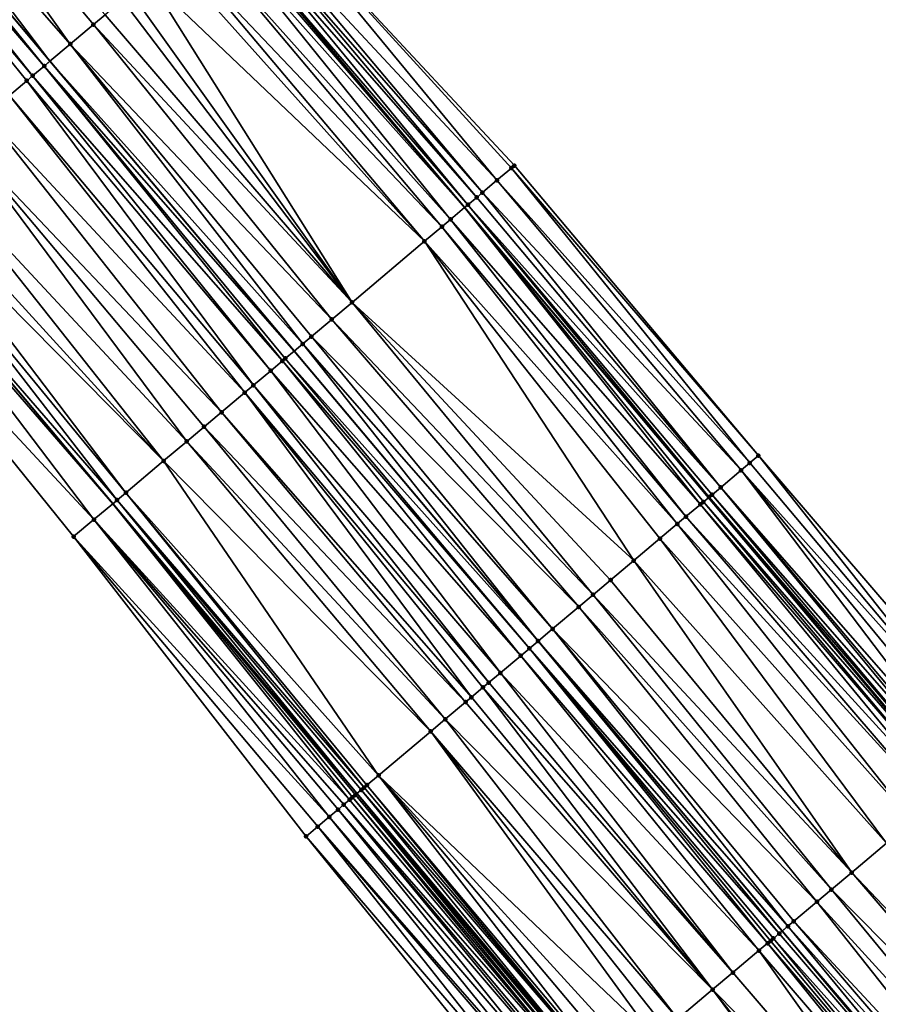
# Model space of a CAD drawing. Header units: feet. Extents: x 2004186 to 2014793, y 836912 to 864902.
# Tile 438 of 656: x 2008146 to 2008191, y 851056 to 851108. Entities that reach past the tile are written whole.
import ezdxf

# ---------------------------------------------------------------- set-up
doc = ezdxf.new("R2010")
doc.units = ezdxf.units.FT
doc.header["$LTSCALE"] = 100
doc.header["$MEASUREMENT"] = 0
for name, color, linetype, lineweight in [('EP_Travel Lane', 5, 'Continuous', 40), ('GPL_Skip Line', 2, 'Continuous', 40), ('Road Shots', 4, 'Continuous', 200), ('Road X-Section', 30, 'Continuous', 13)]:
    doc.layers.add(name, color=color, linetype=linetype, lineweight=lineweight)
doc.layers.add('I-77 SB_MM21-27-Surface-Border', color=7, linetype='Continuous')
doc.layers.add('I-77 SB_MM21-27-Surface-TIN', color=7, linetype='Continuous')

msp = doc.modelspace()

# ---------------------------------------------------------------- linework, layer by layer
at = {"layer": 'EP_Travel Lane'}
for points in [[(2008323.472519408, 850914.4898175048, 430.5854128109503), (2008310.598384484, 850929.7949696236, 430.6807183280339), (2008297.724210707, 850945.1001679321, 430.7617483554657), (2008284.850034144, 850960.4053695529, 430.8417702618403), (2008271.975816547, 850975.7106199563, 430.9067074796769), (2008259.098849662, 850991.0182724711, 431.0103039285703), (2008246.224206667, 851006.3230156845, 431.1044200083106), (2008233.349510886, 851021.6278216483, 431.1762554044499), (2008220.474785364, 851036.9326629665, 431.2355468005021), (2008207.600080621, 851052.2374795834, 431.3036043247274), (2008194.725365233, 851067.5423088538, 431.3671688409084), (2008181.850608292, 851082.8471875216, 431.4131938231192), (2008168.975943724, 851098.1519563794, 431.4982138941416), (2008156.096774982, 851113.4519299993, 431.5766778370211)], [(2008292.161601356, 850914.2869187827, 430.6268479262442), (2008279.284497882, 850929.5896444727, 430.7093854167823), (2008266.40731195, 850944.8924681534, 430.7616198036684), (2008253.53014894, 850960.1952645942, 430.8222839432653), (2008240.644264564, 850975.4849806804, 430.932558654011), (2008227.753702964, 850990.7763473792, 431.021995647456), (2008214.863085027, 851006.067780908, 431.0876824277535), (2008201.972478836, 851021.3592005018, 431.1583114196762), (2008189.081876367, 851036.6506156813, 431.2305141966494), (2008176.191295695, 851051.9420050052, 431.3119056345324), (2008163.300685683, 851067.2334291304, 431.3809291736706), (2008150.410106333, 851082.5248168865, 431.4628726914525), (2008137.537942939, 851097.8331091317, 431.5089048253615), (2008124.675411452, 851113.1481783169, 431.575924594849)]]:
    msp.add_polyline3d(points, dxfattribs=at)
at = {"layer": 'GPL_Skip Line'}
msp.add_polyline3d([(2008301.634466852, 850922.2540007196, 430.8343349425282), (2008288.760262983, 850937.5592348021, 430.9043157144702), (2008275.886114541, 850952.8644029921, 430.9946586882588), (2008263.011883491, 850968.1696693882, 431.0546537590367), (2008250.133467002, 850983.4711834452, 431.1583035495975), (2008237.254279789, 850998.7721472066, 431.2429606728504), (2008224.375028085, 851014.0731875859, 431.3004063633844), (2008211.495798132, 851029.3742021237, 431.3670298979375), (2008198.61661087, 851044.6751659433, 431.4516665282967), (2008185.737372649, 851059.9761903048, 431.5148009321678), (2008172.858154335, 851075.2771910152, 431.5863354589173), (2008159.978934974, 851090.5781929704, 431.6574278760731), (2008147.100408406, 851105.8798665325, 431.7113844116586), (2008134.222225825, 851121.1818336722, 431.7648427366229)], dxfattribs=at)
at = {"layer": 'I-77 SB_MM21-27-Surface-Border', "color": 3, "linetype": 'ByBlock', "lineweight": -2}
for points in [[(2008157.964156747, 851115.0242075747, 431.4439957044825), (2008171.606978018, 851100.3674021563, 431.3233325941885), (2008184.48621391, 851085.0663805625, 431.2592089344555), (2008197.518506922, 851069.8940971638, 431.2145581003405), (2008210.244780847, 851054.464224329, 431.1711233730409), (2008223.429861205, 851039.420999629, 431.0321091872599), (2008236.309060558, 851024.1200214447, 430.9525680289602), (2008249.035333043, 851008.6901503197, 430.9085322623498), (2008261.91448774, 850993.3892251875, 430.8101618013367), (2008274.949048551, 850978.2127810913, 430.6918946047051), (2008287.364191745, 850962.5212008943, 430.6582976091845), (2008300.238305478, 850947.2160739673, 430.5551905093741), (2008313.265456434, 850932.0397088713, 430.4462198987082), (2008325.680614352, 850916.3481111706, 430.4180374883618)], [(2008290.613956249, 850912.9853251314, 430.585426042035), (2008277.739760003, 850928.2905501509, 430.6582145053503), (2008263.640976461, 850942.566024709, 430.6716880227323), (2008250.613693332, 850957.7425469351, 430.7321086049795), (2008237.585765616, 850972.911108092, 430.820481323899), (2008224.553565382, 850988.0832812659, 430.9042862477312), (2008211.6743638, 851003.3842620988, 430.9828871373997), (2008198.795162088, 851018.6852430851, 431.0614199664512), (2008185.915927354, 851033.9862633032, 431.1260261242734), (2008173.18973651, 851049.4160374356, 431.2045160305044), (2008160.616530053, 851064.974636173, 431.2717835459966), (2008148.349384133, 851080.7907751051, 431.3553174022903), (2008135.776214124, 851096.3508253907, 431.4326714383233), (2008122.285934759, 851111.1376832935, 431.4796372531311)]]:
    msp.add_polyline3d(points, dxfattribs=at)
at = {"layer": 'I-77 SB_MM21-27-Surface-TIN', "color": 128, "linetype": 'ByBlock', "lineweight": -2}
for points in [[(2008136.517427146, 851123.1136853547, 431.7253912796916), (2008134.987304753, 851121.8257701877, 431.7563509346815), (2008148.17150639, 851106.7813925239, 431.6945612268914)], [(2008136.517427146, 851123.1136853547, 431.7253912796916), (2008149.395604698, 851107.8117241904, 431.6699455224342), (2008150.007668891, 851108.3268721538, 431.66356480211)], [(2008136.517427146, 851123.1136853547, 431.7253912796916), (2008148.17150639, 851106.7813925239, 431.6945612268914), (2008149.395604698, 851107.8117241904, 431.6699455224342)], [(2008134.987304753, 851121.8257701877, 431.7563509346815), (2008134.222225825, 851121.1818336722, 431.7648427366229), (2008147.100408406, 851105.8798665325, 431.7113844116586)], [(2008134.987304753, 851121.8257701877, 431.7563509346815), (2008147.100408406, 851105.8798665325, 431.7113844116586), (2008148.17150639, 851106.7813925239, 431.6945612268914)], [(2008133.763166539, 851120.7954859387, 431.7652360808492), (2008146.794380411, 851105.6222876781, 431.7161910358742), (2008134.222225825, 851121.1818336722, 431.7648427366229)], [(2008146.794380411, 851105.6222876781, 431.7161910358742), (2008147.100408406, 851105.8798665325, 431.7113844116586), (2008134.222225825, 851121.1818336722, 431.7648427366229)], [(2008133.763166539, 851120.7954859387, 431.7652360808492), (2008133.304094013, 851120.4091539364, 431.7604114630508), (2008146.182304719, 851105.1071533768, 431.7180401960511)], [(2008133.763166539, 851120.7954859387, 431.7652360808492), (2008146.182304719, 851105.1071533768, 431.7180401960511), (2008146.794380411, 851105.6222876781, 431.7161910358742)], [(2008133.304094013, 851120.4091539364, 431.7604114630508), (2008145.87625056, 851104.849605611, 431.7125351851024), (2008146.182304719, 851105.1071533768, 431.7180401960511)], [(2008133.304094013, 851120.4091539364, 431.7604114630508), (2008144.958058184, 851104.076997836, 431.6842376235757), (2008145.87625056, 851104.849605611, 431.7125351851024)], [(2008157.964156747, 851115.0242075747, 431.4439957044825), (2008157.046240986, 851114.2512711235, 431.5247152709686), (2008170.689086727, 851099.5944366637, 431.3970117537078)], [(2008157.964156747, 851115.0242075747, 431.4439957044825), (2008171.453996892, 851100.2385736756, 431.3359316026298), (2008171.606978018, 851100.3674021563, 431.3233325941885)], [(2008157.964156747, 851115.0242075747, 431.4439957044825), (2008170.689086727, 851099.5944366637, 431.3970117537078), (2008171.453996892, 851100.2385736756, 431.3359316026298)], [(2008156.740257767, 851113.9936390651, 431.5471688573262), (2008156.434259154, 851113.7360252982, 431.5635553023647), (2008169.618189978, 851098.6926715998, 431.4730224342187)], [(2008157.046240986, 851114.2512711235, 431.5247152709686), (2008156.740257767, 851113.9936390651, 431.5471688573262), (2008169.924169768, 851098.9503077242, 431.4552249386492)], [(2008156.740257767, 851113.9936390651, 431.5471688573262), (2008169.618189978, 851098.6926715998, 431.4730224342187), (2008169.924169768, 851098.9503077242, 431.4552249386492)], [(2008157.046240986, 851114.2512711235, 431.5247152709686), (2008169.924169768, 851098.9503077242, 431.4552249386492), (2008170.689086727, 851099.5944366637, 431.3970117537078)], [(2008155.975244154, 851113.3496249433, 431.581403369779), (2008155.669226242, 851113.0920341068, 431.5901842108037), (2008168.975943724, 851098.1519563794, 431.4982138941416)], [(2008155.975244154, 851113.3496249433, 431.581403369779), (2008168.975943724, 851098.1519563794, 431.4982138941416), (2008156.096774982, 851113.4519299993, 431.5766778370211)], [(2008156.434259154, 851113.7360252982, 431.5635553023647), (2008156.096774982, 851113.4519299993, 431.5766778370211), (2008169.159199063, 851098.3062426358, 431.4907607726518)], [(2008169.159199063, 851098.3062426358, 431.4907607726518), (2008156.096774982, 851113.4519299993, 431.5766778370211), (2008168.975943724, 851098.1519563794, 431.4982138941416)], [(2008156.434259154, 851113.7360252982, 431.5635553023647), (2008169.159199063, 851098.3062426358, 431.4907607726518), (2008169.618189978, 851098.6926715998, 431.4730224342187)], [(2008155.669226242, 851113.0920341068, 431.5901842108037), (2008154.90416001, 851112.4480825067, 431.6036813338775), (2008168.241221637, 851097.5333794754, 431.5280955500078)], [(2008155.669226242, 851113.0920341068, 431.5901842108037), (2008168.241221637, 851097.5333794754, 431.5280955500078), (2008168.975943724, 851098.1519563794, 431.4982138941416)], [(2008154.90416001, 851112.4480825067, 431.6036813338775), (2008153.986092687, 851111.6753261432, 431.6246684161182), (2008167.782219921, 851097.1469633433, 431.541276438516)], [(2008154.90416001, 851112.4480825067, 431.6036813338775), (2008167.782219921, 851097.1469633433, 431.541276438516), (2008168.241221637, 851097.5333794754, 431.5280955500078)], [(2008153.52705158, 851111.2889568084, 431.6322275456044), (2008152.302905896, 851110.2586814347, 431.6381717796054), (2008166.864195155, 851096.3741564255, 431.558636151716)], [(2008153.986092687, 851111.6753261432, 431.6246684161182), (2008153.52705158, 851111.2889568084, 431.6322275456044), (2008166.864195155, 851096.3741564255, 431.558636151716)], [(2008153.986092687, 851111.6753261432, 431.6246684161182), (2008166.864195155, 851096.3741564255, 431.558636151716), (2008167.782219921, 851097.1469633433, 431.541276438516)], [(2008152.302905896, 851110.2586814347, 431.6381717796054), (2008151.38482927, 851109.4859361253, 431.6554924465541), (2008163.039027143, 851093.1542046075, 431.6036188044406)], [(2008152.302905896, 851110.2586814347, 431.6381717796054), (2008163.039027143, 851093.1542046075, 431.6036188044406), (2008166.864195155, 851096.3741564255, 431.558636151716)], [(2008151.38482927, 851109.4859361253, 431.6554924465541), (2008150.925784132, 851109.0995715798, 431.661463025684), (2008163.039027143, 851093.1542046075, 431.6036188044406)], [(2008150.925784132, 851109.0995715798, 431.661463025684), (2008150.007668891, 851108.3268721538, 431.66356480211), (2008163.039027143, 851093.1542046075, 431.6036188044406)], [(2008150.007668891, 851108.3268721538, 431.66356480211), (2008149.395604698, 851107.8117241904, 431.6699455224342), (2008163.039027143, 851093.1542046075, 431.6036188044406)], [(2008149.395604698, 851107.8117241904, 431.6699455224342), (2008148.17150639, 851106.7813925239, 431.6945612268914), (2008161.967993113, 851092.2526026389, 431.6217046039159)], [(2008149.395604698, 851107.8117241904, 431.6699455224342), (2008161.967993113, 851092.2526026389, 431.6217046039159), (2008163.039027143, 851093.1542046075, 431.6036188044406)], [(2008148.17150639, 851106.7813925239, 431.6945612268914), (2008147.100408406, 851105.8798665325, 431.7113844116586), (2008160.437964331, 851090.9645762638, 431.6559099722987)], [(2008148.17150639, 851106.7813925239, 431.6945612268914), (2008160.896976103, 851091.3509804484, 431.6469723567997), (2008161.967993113, 851092.2526026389, 431.6217046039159)], [(2008148.17150639, 851106.7813925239, 431.6945612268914), (2008160.437964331, 851090.9645762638, 431.6559099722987), (2008160.896976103, 851091.3509804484, 431.6469723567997)], [(2008146.794380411, 851105.6222876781, 431.7161910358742), (2008146.182304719, 851105.1071533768, 431.7180401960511), (2008159.366889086, 851090.0630232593, 431.6566056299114)], [(2008146.794380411, 851105.6222876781, 431.7161910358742), (2008159.978934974, 851090.5781929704, 431.6574278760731), (2008147.100408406, 851105.8798665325, 431.7113844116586)], [(2008146.794380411, 851105.6222876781, 431.7161910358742), (2008159.519905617, 851090.1918096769, 431.6589457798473), (2008159.978934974, 851090.5781929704, 431.6574278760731)], [(2008146.794380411, 851105.6222876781, 431.7161910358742), (2008159.366889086, 851090.0630232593, 431.6566056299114), (2008159.519905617, 851090.1918096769, 431.6589457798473)], [(2008160.437964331, 851090.9645762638, 431.6559099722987), (2008147.100408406, 851105.8798665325, 431.7113844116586), (2008159.978934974, 851090.5781929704, 431.6574278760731)], [(2008146.182304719, 851105.1071533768, 431.7180401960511), (2008145.87625056, 851104.849605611, 431.7125351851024), (2008158.754810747, 851089.5478921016, 431.6420908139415)], [(2008146.182304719, 851105.1071533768, 431.7180401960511), (2008158.754810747, 851089.5478921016, 431.6420908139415), (2008159.366889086, 851090.0630232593, 431.6566056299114)], [(2008145.87625056, 851104.849605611, 431.7125351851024), (2008144.958058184, 851104.076997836, 431.6842376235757), (2008157.836719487, 851088.7751641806, 431.6313939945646)], [(2008145.87625056, 851104.849605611, 431.7125351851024), (2008157.836719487, 851088.7751641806, 431.6313939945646), (2008158.754810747, 851089.5478921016, 431.6420908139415)], [(2008144.958058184, 851104.076997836, 431.6842376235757), (2008143.73383334, 851103.0468165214, 431.6589838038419), (2008157.377661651, 851088.388814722, 431.6208950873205)], [(2008144.958058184, 851104.076997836, 431.6842376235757), (2008157.377661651, 851088.388814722, 431.6208950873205), (2008157.836719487, 851088.7751641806, 431.6313939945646)], [(2008143.73383334, 851103.0468165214, 431.6589838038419), (2008142.356590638, 851101.8878503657, 431.6346120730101), (2008156.153513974, 851087.3585417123, 431.5956636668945)], [(2008143.73383334, 851103.0468165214, 431.6589838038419), (2008156.153513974, 851087.3585417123, 431.5956636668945), (2008157.377661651, 851088.388814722, 431.6208950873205)], [(2008142.356590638, 851101.8878503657, 431.6346120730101), (2008140.673266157, 851100.471369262, 431.5938501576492), (2008154.317287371, 851085.8131382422, 431.5556696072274)], [(2008142.356590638, 851101.8878503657, 431.6346120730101), (2008155.235400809, 851086.5858398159, 431.5757239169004), (2008156.153513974, 851087.3585417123, 431.5956636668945)], [(2008142.356590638, 851101.8878503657, 431.6346120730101), (2008154.317287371, 851085.8131382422, 431.5556696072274), (2008155.235400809, 851086.5858398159, 431.5757239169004)], [(2008140.673266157, 851100.471369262, 431.5938501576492), (2008139.602079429, 851099.5699487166, 431.5756985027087), (2008153.093134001, 851084.7828719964, 431.5280358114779)], [(2008140.673266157, 851100.471369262, 431.5938501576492), (2008153.093134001, 851084.7828719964, 431.5280358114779), (2008154.317287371, 851085.8131382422, 431.5556696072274)], [(2008171.606978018, 851100.3674021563, 431.3233325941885), (2008171.453996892, 851100.2385736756, 431.3359316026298), (2008184.48621391, 851085.0663805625, 431.2592089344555)], [(2008171.453996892, 851100.2385736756, 431.3359316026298), (2008170.689086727, 851099.5944366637, 431.3970117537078), (2008184.02725256, 851084.6799164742, 431.2894222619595)], [(2008171.453996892, 851100.2385736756, 431.3359316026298), (2008184.02725256, 851084.6799164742, 431.2894222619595), (2008184.48621391, 851085.0663805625, 431.2592089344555)], [(2008139.602079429, 851099.5699487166, 431.5756985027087), (2008138.989966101, 851099.0548591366, 431.5627143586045), (2008153.093134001, 851084.7828719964, 431.5280358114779)], [(2008170.689086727, 851099.5944366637, 431.3970117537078), (2008169.924169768, 851098.9503077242, 431.4552249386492), (2008183.56828557, 851084.2934590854, 431.3172560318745)], [(2008170.689086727, 851099.5944366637, 431.3970117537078), (2008183.56828557, 851084.2934590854, 431.3172560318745), (2008184.02725256, 851084.6799164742, 431.2894222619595)], [(2008138.989966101, 851099.0548591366, 431.5627143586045), (2008138.377834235, 851098.539791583, 431.5424242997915), (2008151.103907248, 851083.1086626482, 431.492613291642)], [(2008138.989966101, 851099.0548591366, 431.5627143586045), (2008151.103907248, 851083.1086626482, 431.492613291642), (2008153.093134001, 851084.7828719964, 431.5280358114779)], [(2008169.924169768, 851098.9503077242, 431.4552249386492), (2008169.618189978, 851098.6926715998, 431.4730224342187), (2008182.497363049, 851083.3917246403, 431.3823927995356)], [(2008169.924169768, 851098.9503077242, 431.4552249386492), (2008182.497363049, 851083.3917246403, 431.3823927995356), (2008183.56828557, 851084.2934590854, 431.3172560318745)], [(2008138.377834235, 851098.539791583, 431.5424242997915), (2008137.537942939, 851097.8331091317, 431.5089048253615), (2008150.644831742, 851082.7223341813, 431.474659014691)], [(2008138.377834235, 851098.539791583, 431.5424242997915), (2008150.644831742, 851082.7223341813, 431.474659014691), (2008151.103907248, 851083.1086626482, 431.492613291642)], [(2008169.159199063, 851098.3062426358, 431.4907607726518), (2008168.975943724, 851098.1519563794, 431.4982138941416), (2008181.885385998, 851082.8764731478, 431.4106164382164)], [(2008169.618189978, 851098.6926715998, 431.4730224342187), (2008169.159199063, 851098.3062426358, 431.4907607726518), (2008182.497363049, 851083.3917246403, 431.3823927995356)], [(2008169.159199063, 851098.3062426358, 431.4907607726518), (2008182.038376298, 851083.0052907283, 431.4018885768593), (2008182.497363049, 851083.3917246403, 431.3823927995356)], [(2008169.159199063, 851098.3062426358, 431.4907607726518), (2008181.885385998, 851082.8764731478, 431.4106164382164), (2008182.038376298, 851083.0052907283, 431.4018885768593)], [(2008137.306585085, 851097.6384452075, 431.4996714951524), (2008150.410106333, 851082.5248168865, 431.4628726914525), (2008137.537942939, 851097.8331091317, 431.5089048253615)], [(2008150.644831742, 851082.7223341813, 431.474659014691), (2008137.537942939, 851097.8331091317, 431.5089048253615), (2008150.410106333, 851082.5248168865, 431.4628726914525)], [(2008168.241221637, 851097.5333794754, 431.5280955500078), (2008181.426427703, 851082.4900054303, 431.4421185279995), (2008168.975943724, 851098.1519563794, 431.4982138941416)], [(2008181.579417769, 851082.6188232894, 431.4332918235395), (2008181.850608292, 851082.8471875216, 431.4131938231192), (2008168.975943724, 851098.1519563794, 431.4982138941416)], [(2008181.885385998, 851082.8764731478, 431.4106164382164), (2008168.975943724, 851098.1519563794, 431.4982138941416), (2008181.850608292, 851082.8471875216, 431.4131938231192)], [(2008181.579417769, 851082.6188232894, 431.4332918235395), (2008168.975943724, 851098.1519563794, 431.4982138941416), (2008181.426427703, 851082.4900054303, 431.4421185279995)], [(2008137.306585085, 851097.6384452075, 431.4996714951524), (2008135.776214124, 851096.3508253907, 431.4326714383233), (2008149.420598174, 851081.6921632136, 431.4131862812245)], [(2008137.306585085, 851097.6384452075, 431.4996714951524), (2008149.420598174, 851081.6921632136, 431.4131862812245), (2008150.410106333, 851082.5248168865, 431.4628726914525)], [(2008168.241221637, 851097.5333794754, 431.5280955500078), (2008167.782219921, 851097.1469633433, 431.541276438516), (2008180.661430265, 851081.8459721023, 431.4663747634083)], [(2008168.241221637, 851097.5333794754, 431.5280955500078), (2008180.661430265, 851081.8459721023, 431.4663747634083), (2008181.426427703, 851082.4900054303, 431.4421185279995)], [(2008167.782219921, 851097.1469633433, 431.541276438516), (2008166.864195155, 851096.3741564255, 431.558636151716), (2008180.202422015, 851081.4595637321, 431.4767991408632)], [(2008167.782219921, 851097.1469633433, 431.541276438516), (2008180.202422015, 851081.4595637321, 431.4767991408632), (2008180.661430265, 851081.8459721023, 431.4663747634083)], [(2008135.776214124, 851096.3508253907, 431.4326714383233), (2008148.349384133, 851080.7907751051, 431.3553174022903), (2008149.420598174, 851081.6921632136, 431.4131862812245)], [(2008166.864195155, 851096.3741564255, 431.558636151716), (2008163.039027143, 851093.1542046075, 431.6036188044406), (2008177.907324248, 851079.5275890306, 431.5050723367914)], [(2008166.864195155, 851096.3741564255, 431.558636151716), (2008179.284384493, 851080.6867719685, 431.4887771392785), (2008180.202422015, 851081.4595637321, 431.4767991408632)], [(2008166.864195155, 851096.3741564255, 431.558636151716), (2008177.907324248, 851079.5275890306, 431.5050723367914), (2008179.284384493, 851080.6867719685, 431.4887771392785)], [(2008163.039027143, 851093.1542046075, 431.6036188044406), (2008161.967993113, 851092.2526026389, 431.6217046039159), (2008175.765230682, 851077.7244153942, 431.530483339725)], [(2008163.039027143, 851093.1542046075, 431.6036188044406), (2008176.683270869, 851078.4972039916, 431.5196297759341), (2008177.907324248, 851079.5275890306, 431.5050723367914)], [(2008163.039027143, 851093.1542046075, 431.6036188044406), (2008175.765230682, 851077.7244153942, 431.530483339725), (2008176.683270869, 851078.4972039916, 431.5196297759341)], [(2008161.967993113, 851092.2526026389, 431.6217046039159), (2008160.896976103, 851091.3509804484, 431.6469723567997), (2008175.000206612, 851077.0804137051, 431.5435026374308)], [(2008161.967993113, 851092.2526026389, 431.6217046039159), (2008175.000206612, 851077.0804137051, 431.5435026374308), (2008175.765230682, 851077.7244153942, 431.530483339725)], [(2008160.896976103, 851091.3509804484, 431.6469723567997), (2008160.437964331, 851090.9645762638, 431.6559099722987), (2008173.623183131, 851075.9211870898, 431.5753102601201)], [(2008160.896976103, 851091.3509804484, 431.6469723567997), (2008173.623183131, 851075.9211870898, 431.5753102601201), (2008175.000206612, 851077.0804137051, 431.5435026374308)], [(2008159.519905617, 851090.1918096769, 431.6589457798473), (2008172.858154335, 851075.2771910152, 431.5863354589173), (2008159.978934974, 851090.5781929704, 431.6574278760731)], [(2008160.437964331, 851090.9645762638, 431.6559099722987), (2008159.978934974, 851090.5781929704, 431.6574278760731), (2008172.858154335, 851075.2771910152, 431.5863354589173)], [(2008160.437964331, 851090.9645762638, 431.6559099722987), (2008172.858154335, 851075.2771910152, 431.5863354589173), (2008173.623183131, 851075.9211870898, 431.5753102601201)], [(2008159.366889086, 851090.0630232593, 431.6566056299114), (2008158.754810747, 851089.5478921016, 431.6420908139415), (2008171.940081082, 851074.5044417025, 431.5832367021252)], [(2008159.519905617, 851090.1918096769, 431.6589457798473), (2008159.366889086, 851090.0630232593, 431.6566056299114), (2008172.399123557, 851074.8908094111, 431.5872536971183)], [(2008159.366889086, 851090.0630232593, 431.6566056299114), (2008171.940081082, 851074.5044417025, 431.5832367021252), (2008172.399123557, 851074.8908094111, 431.5872536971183)], [(2008159.519905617, 851090.1918096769, 431.6589457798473), (2008172.399123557, 851074.8908094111, 431.5872536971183), (2008172.858154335, 851075.2771910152, 431.5863354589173)], [(2008158.754810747, 851089.5478921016, 431.6420908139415), (2008157.836719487, 851088.7751641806, 431.6313939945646), (2008170.86894931, 851073.6029558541, 431.5600817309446)], [(2008158.754810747, 851089.5478921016, 431.6420908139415), (2008170.86894931, 851073.6029558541, 431.5600817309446), (2008171.940081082, 851074.5044417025, 431.5832367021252)], [(2008157.377661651, 851088.388814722, 431.6208950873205), (2008156.153513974, 851087.3585417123, 431.5956636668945), (2008169.338757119, 851072.315123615, 431.5253386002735)], [(2008157.836719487, 851088.7751641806, 431.6313939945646), (2008157.377661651, 851088.388814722, 431.6208950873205), (2008170.25684915, 851073.0878506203, 431.5363601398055)], [(2008157.377661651, 851088.388814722, 431.6208950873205), (2008169.950808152, 851072.8302872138, 431.5283313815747), (2008170.25684915, 851073.0878506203, 431.5363601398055)], [(2008157.377661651, 851088.388814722, 431.6208950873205), (2008169.338757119, 851072.315123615, 431.5253386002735), (2008169.950808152, 851072.8302872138, 431.5283313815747)], [(2008157.836719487, 851088.7751641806, 431.6313939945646), (2008170.25684915, 851073.0878506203, 431.5363601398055), (2008170.86894931, 851073.6029558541, 431.5600817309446)], [(2008156.153513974, 851087.3585417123, 431.5956636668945), (2008155.235400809, 851086.5858398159, 431.5757239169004), (2008169.032722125, 851072.0575530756, 431.5198431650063)], [(2008156.153513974, 851087.3585417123, 431.5956636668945), (2008169.032722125, 851072.0575530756, 431.5198431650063), (2008169.338757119, 851072.315123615, 431.5253386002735)], [(2008155.235400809, 851086.5858398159, 431.5757239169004), (2008154.317287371, 851085.8131382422, 431.5556696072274), (2008167.961594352, 851071.1560624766, 431.4983754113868)], [(2008155.235400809, 851086.5858398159, 431.5757239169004), (2008167.961594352, 851071.1560624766, 431.4983754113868), (2008169.032722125, 851072.0575530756, 431.5198431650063)], [(2008154.317287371, 851085.8131382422, 431.5556696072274), (2008153.093134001, 851084.7828719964, 431.5280358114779), (2008167.196505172, 851070.5121381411, 431.4839218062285)], [(2008154.317287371, 851085.8131382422, 431.5556696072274), (2008167.196505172, 851070.5121381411, 431.4839218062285), (2008167.961594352, 851071.1560624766, 431.4983754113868)], [(2008153.093134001, 851084.7828719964, 431.5280358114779), (2008151.103907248, 851083.1086626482, 431.492613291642), (2008164.442182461, 851068.1940125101, 431.4311867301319)], [(2008153.093134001, 851084.7828719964, 431.5280358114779), (2008164.442182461, 851068.1940125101, 431.4311867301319), (2008167.196505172, 851070.5121381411, 431.4839218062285)], [(2008184.48621391, 851085.0663805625, 431.2592089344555), (2008184.02725256, 851084.6799164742, 431.2894222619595), (2008196.906565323, 851069.3788035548, 431.257739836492)], [(2008184.48621391, 851085.0663805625, 431.2592089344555), (2008196.906565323, 851069.3788035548, 431.257739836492), (2008197.518506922, 851069.8940971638, 431.2145581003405)], [(2008183.56828557, 851084.2934590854, 431.3172560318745), (2008182.497363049, 851083.3917246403, 431.3823927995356), (2008195.682678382, 851068.3482207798, 431.3425252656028)], [(2008184.02725256, 851084.6799164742, 431.2894222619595), (2008183.56828557, 851084.2934590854, 431.3172560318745), (2008196.906565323, 851069.3788035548, 431.257739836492)], [(2008183.56828557, 851084.2934590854, 431.3172560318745), (2008196.294612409, 851068.8635233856, 431.2961482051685), (2008196.906565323, 851069.3788035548, 431.257739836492)], [(2008183.56828557, 851084.2934590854, 431.3172560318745), (2008195.682678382, 851068.3482207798, 431.3425252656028), (2008196.294612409, 851068.8635233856, 431.2961482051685)], [(2008182.497363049, 851083.3917246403, 431.3823927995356), (2008182.038376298, 851083.0052907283, 431.4018885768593), (2008195.223710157, 851067.9617648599, 431.3698374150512)], [(2008182.497363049, 851083.3917246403, 431.3823927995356), (2008195.376710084, 851068.0905710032, 431.3651717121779), (2008195.682678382, 851068.3482207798, 431.3425252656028)], [(2008182.497363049, 851083.3917246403, 431.3823927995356), (2008195.223710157, 851067.9617648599, 431.3698374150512), (2008195.376710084, 851068.0905710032, 431.3651717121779)], [(2008150.644831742, 851082.7223341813, 431.474659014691), (2008150.410106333, 851082.5248168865, 431.4628726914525), (2008163.300685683, 851067.2334291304, 431.3809291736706)], [(2008151.103907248, 851083.1086626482, 431.492613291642), (2008150.644831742, 851082.7223341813, 431.474659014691), (2008163.677071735, 851067.5501137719, 431.4076419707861)], [(2008150.644831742, 851082.7223341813, 431.474659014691), (2008163.300685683, 851067.2334291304, 431.3809291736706), (2008163.52403733, 851067.4213485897, 431.3977600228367)], [(2008150.644831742, 851082.7223341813, 431.474659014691), (2008163.52403733, 851067.4213485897, 431.3977600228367), (2008163.677071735, 851067.5501137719, 431.4076419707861)], [(2008151.103907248, 851083.1086626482, 431.492613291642), (2008163.830100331, 851067.6788858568, 431.4150724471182), (2008164.442182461, 851068.1940125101, 431.4311867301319)], [(2008151.103907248, 851083.1086626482, 431.492613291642), (2008163.677071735, 851067.5501137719, 431.4076419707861), (2008163.830100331, 851067.6788858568, 431.4150724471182)], [(2008181.579417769, 851082.6188232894, 431.4332918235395), (2008194.725365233, 851067.5423088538, 431.3671688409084), (2008181.850608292, 851082.8471875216, 431.4131938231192)], [(2008181.885385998, 851082.8764731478, 431.4106164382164), (2008181.850608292, 851082.8471875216, 431.4131938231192), (2008194.764665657, 851067.5753995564, 431.3649662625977)], [(2008194.764665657, 851067.5753995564, 431.3649662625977), (2008181.850608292, 851082.8471875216, 431.4131938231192), (2008194.725365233, 851067.5423088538, 431.3671688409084)], [(2008182.038376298, 851083.0052907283, 431.4018885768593), (2008181.885385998, 851082.8764731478, 431.4106164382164), (2008194.917676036, 851067.7041932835, 431.3647102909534)], [(2008181.885385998, 851082.8764731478, 431.4106164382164), (2008194.764665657, 851067.5753995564, 431.3649662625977), (2008194.917676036, 851067.7041932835, 431.3647102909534)], [(2008182.038376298, 851083.0052907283, 431.4018885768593), (2008194.917676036, 851067.7041932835, 431.3647102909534), (2008195.223710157, 851067.9617648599, 431.3698374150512)], [(2008149.420598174, 851081.6921632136, 431.4131862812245), (2008162.9119113, 851066.9062740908, 431.3631225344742), (2008150.410106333, 851082.5248168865, 431.4628726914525)], [(2008163.217960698, 851067.1638275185, 431.3746953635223), (2008163.300685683, 851067.2334291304, 431.3809291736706), (2008150.410106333, 851082.5248168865, 431.4628726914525)], [(2008163.217960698, 851067.1638275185, 431.3746953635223), (2008150.410106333, 851082.5248168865, 431.4628726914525), (2008163.06493149, 851067.0350561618, 431.3670062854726)], [(2008163.06493149, 851067.0350561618, 431.3670062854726), (2008150.410106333, 851082.5248168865, 431.4628726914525), (2008162.9119113, 851066.9062740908, 431.3631225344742)], [(2008181.426427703, 851082.4900054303, 431.4421185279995), (2008180.661430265, 851081.8459721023, 431.4663747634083), (2008194.152673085, 851067.0601665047, 431.3866403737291)], [(2008181.579417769, 851082.6188232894, 431.4332918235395), (2008181.426427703, 851082.4900054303, 431.4421185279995), (2008194.458684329, 851067.3177652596, 431.3821148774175)], [(2008181.426427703, 851082.4900054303, 431.4421185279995), (2008194.152673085, 851067.0601665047, 431.3866403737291), (2008194.458684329, 851067.3177652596, 431.3821148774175)], [(2008181.579417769, 851082.6188232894, 431.4332918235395), (2008194.458684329, 851067.3177652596, 431.3821148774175), (2008194.725365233, 851067.5423088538, 431.3671688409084)], [(2008149.420598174, 851081.6921632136, 431.4131862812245), (2008148.349384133, 851080.7907751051, 431.3553174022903), (2008161.840763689, 851066.00480706, 431.3332843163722)], [(2008149.420598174, 851081.6921632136, 431.4131862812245), (2008162.605881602, 851066.6486972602, 431.3598615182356), (2008162.9119113, 851066.9062740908, 431.3631225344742)], [(2008149.420598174, 851081.6921632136, 431.4131862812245), (2008162.299840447, 851066.3911340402, 431.3517664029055), (2008162.605881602, 851066.6486972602, 431.3598615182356)], [(2008149.420598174, 851081.6921632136, 431.4131862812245), (2008161.840763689, 851066.00480706, 431.3332843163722), (2008162.299840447, 851066.3911340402, 431.3517664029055)], [(2008180.661430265, 851081.8459721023, 431.4663747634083), (2008180.202422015, 851081.4595637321, 431.4767991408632), (2008193.693669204, 851066.6737529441, 431.3989082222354)], [(2008180.661430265, 851081.8459721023, 431.4663747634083), (2008193.693669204, 851066.6737529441, 431.3989082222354), (2008194.152673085, 851067.0601665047, 431.3866403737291)], [(2008180.202422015, 851081.4595637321, 431.4767991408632), (2008179.284384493, 851080.6867719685, 431.4887771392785), (2008192.622635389, 851065.7721507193, 431.4170855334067)], [(2008180.202422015, 851081.4595637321, 431.4767991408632), (2008192.622635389, 851065.7721507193, 431.4170855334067), (2008193.693669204, 851066.6737529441, 431.3989082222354)], [(2008148.349384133, 851080.7907751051, 431.3553174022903), (2008161.228641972, 851065.4897274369, 431.3004667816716), (2008161.840763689, 851066.00480706, 431.3332843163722)], [(2008148.349384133, 851080.7907751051, 431.3553174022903), (2008160.616530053, 851064.974636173, 431.2717835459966), (2008161.228641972, 851065.4897274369, 431.3004667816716)], [(2008179.284384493, 851080.6867719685, 431.4887771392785), (2008177.907324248, 851079.5275890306, 431.5050723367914), (2008191.24558302, 851064.6129584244, 431.436703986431)], [(2008179.284384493, 851080.6867719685, 431.4887771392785), (2008191.24558302, 851064.6129584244, 431.436703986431), (2008192.622635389, 851065.7721507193, 431.4170855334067)], [(2008177.907324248, 851079.5275890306, 431.5050723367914), (2008176.683270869, 851078.4972039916, 431.5196297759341), (2008189.409500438, 851063.0673838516, 431.4574798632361)], [(2008177.907324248, 851079.5275890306, 431.5050723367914), (2008189.409500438, 851063.0673838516, 431.4574798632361), (2008191.24558302, 851064.6129584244, 431.436703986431)], [(2008176.683270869, 851078.4972039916, 431.5196297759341), (2008175.765230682, 851077.7244153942, 431.530483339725), (2008189.409500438, 851063.0673838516, 431.4574798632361)], [(2008175.765230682, 851077.7244153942, 431.530483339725), (2008175.000206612, 851077.0804137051, 431.5435026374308), (2008188.338452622, 851062.1657982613, 431.4697492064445)], [(2008175.765230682, 851077.7244153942, 431.530483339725), (2008188.338452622, 851062.1657982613, 431.4697492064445), (2008189.409500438, 851063.0673838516, 431.4574798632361)], [(2008175.000206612, 851077.0804137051, 431.5435026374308), (2008173.623183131, 851075.9211870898, 431.5753102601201), (2008187.573427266, 851061.5217981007, 431.48222562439)], [(2008175.000206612, 851077.0804137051, 431.5435026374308), (2008187.573427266, 851061.5217981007, 431.48222562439), (2008188.338452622, 851062.1657982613, 431.4697492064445)], [(2008173.623183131, 851075.9211870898, 431.5753102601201), (2008172.858154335, 851075.2771910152, 431.5863354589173), (2008186.043396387, 851060.2337742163, 431.5155472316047)], [(2008173.623183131, 851075.9211870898, 431.5753102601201), (2008186.349405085, 851060.4913759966, 431.5099471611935), (2008187.573427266, 851061.5217981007, 431.48222562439)], [(2008173.623183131, 851075.9211870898, 431.5753102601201), (2008186.043396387, 851060.2337742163, 431.5155472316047), (2008186.349405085, 851060.4913759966, 431.5099471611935)], [(2008172.399123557, 851074.8908094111, 431.5872536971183), (2008171.940081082, 851074.5044417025, 431.5832367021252), (2008184.97233136, 851059.3322090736, 431.5205544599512)], [(2008172.399123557, 851074.8908094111, 431.5872536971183), (2008185.58436078, 851059.8473983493, 431.51442778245), (2008172.858154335, 851075.2771910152, 431.5863354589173)], [(2008172.399123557, 851074.8908094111, 431.5872536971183), (2008185.2783544, 851059.5897938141, 431.5210062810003), (2008185.58436078, 851059.8473983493, 431.51442778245)], [(2008172.399123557, 851074.8908094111, 431.5872536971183), (2008185.125346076, 851059.4609976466, 431.5221289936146), (2008185.2783544, 851059.5897938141, 431.5210062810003)], [(2008172.399123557, 851074.8908094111, 431.5872536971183), (2008184.97233136, 851059.3322090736, 431.5205544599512), (2008185.125346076, 851059.4609976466, 431.5221289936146)], [(2008185.58436078, 851059.8473983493, 431.51442778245), (2008185.737372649, 851059.9761903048, 431.5148009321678), (2008172.858154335, 851075.2771910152, 431.5863354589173)], [(2008186.043396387, 851060.2337742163, 431.5155472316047), (2008172.858154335, 851075.2771910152, 431.5863354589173), (2008185.737372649, 851059.9761903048, 431.5148009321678)], [(2008171.940081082, 851074.5044417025, 431.5832367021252), (2008170.86894931, 851073.6029558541, 431.5600817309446), (2008184.513280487, 851058.9458513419, 431.5129940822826)], [(2008171.940081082, 851074.5044417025, 431.5832367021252), (2008184.513280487, 851058.9458513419, 431.5129940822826), (2008184.97233136, 851059.3322090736, 431.5205544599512)], [(2008170.86894931, 851073.6029558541, 431.5600817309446), (2008170.25684915, 851073.0878506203, 431.5363601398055), (2008183.136099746, 851057.7868115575, 431.4784469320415)], [(2008170.86894931, 851073.6029558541, 431.5600817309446), (2008183.136099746, 851057.7868115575, 431.4784469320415), (2008184.513280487, 851058.9458513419, 431.5129940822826)], [(2008169.950808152, 851072.8302872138, 431.5283313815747), (2008169.338757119, 851072.315123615, 431.5253386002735), (2008182.064967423, 851056.8853263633, 431.4550595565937)], [(2008170.25684915, 851073.0878506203, 431.5363601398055), (2008169.950808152, 851072.8302872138, 431.5283313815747), (2008183.136099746, 851057.7868115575, 431.4784469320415)], [(2008169.950808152, 851072.8302872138, 431.5283313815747), (2008182.064967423, 851056.8853263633, 431.4550595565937), (2008183.136099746, 851057.7868115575, 431.4784469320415)], [(2008169.338757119, 851072.315123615, 431.5253386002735), (2008169.032722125, 851072.0575530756, 431.5198431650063), (2008182.064967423, 851056.8853263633, 431.4550595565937)], [(2008169.032722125, 851072.0575530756, 431.5198431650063), (2008167.961594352, 851071.1560624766, 431.4983754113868), (2008182.064967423, 851056.8853263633, 431.4550595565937)], [(2008167.961594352, 851071.1560624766, 431.4983754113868), (2008167.196505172, 851070.5121381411, 431.4839218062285), (2008180.228754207, 851055.33990699, 431.4207147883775)], [(2008167.961594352, 851071.1560624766, 431.4983754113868), (2008180.228754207, 851055.33990699, 431.4207147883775), (2008182.064967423, 851056.8853263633, 431.4550595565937)], [(2008167.196505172, 851070.5121381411, 431.4839218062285), (2008164.442182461, 851068.1940125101, 431.4311867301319), (2008179.004615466, 851054.3096233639, 431.3992543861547)], [(2008167.196505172, 851070.5121381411, 431.4839218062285), (2008179.616686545, 851054.8247631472, 431.410705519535), (2008180.228754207, 851055.33990699, 431.4207147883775)], [(2008167.196505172, 851070.5121381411, 431.4839218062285), (2008179.004615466, 851054.3096233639, 431.3992543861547), (2008179.616686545, 851054.8247631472, 431.410705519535)], [(2008164.442182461, 851068.1940125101, 431.4311867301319), (2008163.830100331, 851067.6788858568, 431.4150724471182), (2008176.709336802, 851052.3778635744, 431.351199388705)], [(2008164.442182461, 851068.1940125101, 431.4311867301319), (2008177.933493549, 851053.4081258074, 431.380257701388), (2008179.004615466, 851054.3096233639, 431.3992543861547)], [(2008164.442182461, 851068.1940125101, 431.4311867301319), (2008177.321422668, 851052.8929857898, 431.3688898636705), (2008177.933493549, 851053.4081258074, 431.380257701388)], [(2008164.442182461, 851068.1940125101, 431.4311867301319), (2008176.709336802, 851052.3778635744, 431.351199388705), (2008177.321422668, 851052.8929857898, 431.3688898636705)], [(2008163.830100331, 851067.6788858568, 431.4150724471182), (2008163.677071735, 851067.5501137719, 431.4076419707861), (2008176.556308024, 851052.249091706, 431.3436920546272)], [(2008163.830100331, 851067.6788858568, 431.4150724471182), (2008176.556308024, 851052.249091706, 431.3436920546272), (2008176.709336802, 851052.3778635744, 431.351199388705)], [(2008163.217960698, 851067.1638275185, 431.3746953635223), (2008163.06493149, 851067.0350561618, 431.3670062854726), (2008175.944151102, 851051.7340539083, 431.2960198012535)], [(2008163.217960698, 851067.1638275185, 431.3746953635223), (2008176.097180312, 851051.8628252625, 431.3037097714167), (2008163.300685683, 851067.2334291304, 431.3809291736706)], [(2008163.217960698, 851067.1638275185, 431.3746953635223), (2008175.944151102, 851051.7340539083, 431.2960198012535), (2008176.097180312, 851051.8628252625, 431.3037097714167)], [(2008163.52403733, 851067.4213485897, 431.3977600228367), (2008163.300685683, 851067.2334291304, 431.3809291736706), (2008176.191295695, 851051.9420050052, 431.3119056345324)], [(2008176.097180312, 851051.8628252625, 431.3037097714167), (2008176.191295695, 851051.9420050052, 431.3119056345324), (2008163.300685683, 851067.2334291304, 431.3809291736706)], [(2008163.677071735, 851067.5501137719, 431.4076419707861), (2008163.52403733, 851067.4213485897, 431.3977600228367), (2008176.556308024, 851052.249091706, 431.3436920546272)], [(2008163.52403733, 851067.4213485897, 431.3977600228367), (2008176.191295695, 851051.9420050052, 431.3119056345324), (2008176.556308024, 851052.249091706, 431.3436920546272)], [(2008162.605881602, 851066.6486972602, 431.3598615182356), (2008162.299840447, 851066.3911340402, 431.3517664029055), (2008175.33211317, 851051.2188747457, 431.2985547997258)], [(2008162.9119113, 851066.9062740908, 431.3631225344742), (2008162.605881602, 851066.6486972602, 431.3598615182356), (2008175.791134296, 851051.6052678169, 431.2935638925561)], [(2008162.605881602, 851066.6486972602, 431.3598615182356), (2008175.485127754, 851051.3476634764, 431.3000732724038), (2008175.791134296, 851051.6052678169, 431.2935638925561)], [(2008162.605881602, 851066.6486972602, 431.3598615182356), (2008175.33211317, 851051.2188747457, 431.2985547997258), (2008175.485127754, 851051.3476634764, 431.3000732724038)], [(2008163.06493149, 851067.0350561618, 431.3670062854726), (2008162.9119113, 851066.9062740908, 431.3631225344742), (2008175.791134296, 851051.6052678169, 431.2935638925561)], [(2008163.06493149, 851067.0350561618, 431.3670062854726), (2008175.791134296, 851051.6052678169, 431.2935638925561), (2008175.944151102, 851051.7340539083, 431.2960198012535)], [(2008162.299840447, 851066.3911340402, 431.3517664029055), (2008161.840763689, 851066.00480706, 431.3332843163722), (2008174.873028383, 851050.8325573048, 431.2766847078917)], [(2008162.299840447, 851066.3911340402, 431.3517664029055), (2008174.873028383, 851050.8325573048, 431.2766847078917), (2008175.33211317, 851051.2188747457, 431.2985547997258)], [(2008161.840763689, 851066.00480706, 431.3332843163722), (2008161.228641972, 851065.4897274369, 431.3004667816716), (2008174.413967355, 851050.4462116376, 431.2648394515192)], [(2008161.840763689, 851066.00480706, 431.3332843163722), (2008174.413967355, 851050.4462116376, 431.2648394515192), (2008174.873028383, 851050.8325573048, 431.2766847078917)], [(2008161.228641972, 851065.4897274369, 431.3004667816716), (2008160.616530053, 851064.974636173, 431.2717835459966), (2008173.648818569, 851049.8023581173, 431.2252350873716)], [(2008161.228641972, 851065.4897274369, 431.3004667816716), (2008174.26094258, 851050.3174350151, 431.2590205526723), (2008174.413967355, 851050.4462116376, 431.2648394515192)], [(2008161.228641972, 851065.4897274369, 431.3004667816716), (2008173.648818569, 851049.8023581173, 431.2252350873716), (2008174.26094258, 851050.3174350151, 431.2590205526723)], [(2008160.616530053, 851064.974636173, 431.2717835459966), (2008173.18973651, 851049.4160374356, 431.2045160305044), (2008173.648818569, 851049.8023581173, 431.2252350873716)], [(2008191.24558302, 851064.6129584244, 431.436703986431), (2008189.409500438, 851063.0673838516, 431.4574798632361), (2008203.206772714, 851048.539155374, 431.3809039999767)], [(2008189.409500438, 851063.0673838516, 431.4574798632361), (2008188.338452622, 851062.1657982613, 431.4697492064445), (2008202.441739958, 851047.8951640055, 431.39025783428)], [(2008189.409500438, 851063.0673838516, 431.4574798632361), (2008202.441739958, 851047.8951640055, 431.39025783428), (2008203.206772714, 851048.539155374, 431.3809039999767)], [(2008188.338452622, 851062.1657982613, 431.4697492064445), (2008187.573427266, 851061.5217981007, 431.48222562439), (2008201.064674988, 851046.73598668, 431.404559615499)], [(2008188.338452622, 851062.1657982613, 431.4697492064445), (2008201.064674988, 851046.73598668, 431.404559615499), (2008202.441739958, 851047.8951640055, 431.39025783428)], [(2008187.573427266, 851061.5217981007, 431.48222562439), (2008186.349405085, 851060.4913759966, 431.5099471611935), (2008199.993642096, 851045.8343833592, 431.4231262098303)], [(2008187.573427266, 851061.5217981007, 431.48222562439), (2008199.993642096, 851045.8343833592, 431.4231262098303), (2008201.064674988, 851046.73598668, 431.404559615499)], [(2008186.349405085, 851060.4913759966, 431.5099471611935), (2008186.043396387, 851060.2337742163, 431.5155472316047), (2008199.381637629, 851045.3191644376, 431.4397819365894)], [(2008186.349405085, 851060.4913759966, 431.5099471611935), (2008199.381637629, 851045.3191644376, 431.4397819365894), (2008199.993642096, 851045.8343833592, 431.4231262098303)], [(2008185.58436078, 851059.8473983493, 431.51442778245), (2008185.2783544, 851059.5897938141, 431.5210062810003), (2008198.61661087, 851044.6751659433, 431.4516665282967)], [(2008185.58436078, 851059.8473983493, 431.51442778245), (2008198.61661087, 851044.6751659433, 431.4516665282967), (2008185.737372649, 851059.9761903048, 431.5148009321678)], [(2008186.043396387, 851060.2337742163, 431.5155472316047), (2008185.737372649, 851059.9761903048, 431.5148009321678), (2008198.769622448, 851044.8039582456, 431.4519166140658)], [(2008198.769622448, 851044.8039582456, 431.4519166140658), (2008185.737372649, 851059.9761903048, 431.5148009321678), (2008198.61661087, 851044.6751659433, 431.4516665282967)], [(2008186.043396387, 851060.2337742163, 431.5155472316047), (2008198.769622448, 851044.8039582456, 431.4519166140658), (2008199.381637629, 851045.3191644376, 431.4397819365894)], [(2008184.97233136, 851059.3322090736, 431.5205544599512), (2008184.513280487, 851058.9458513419, 431.5129940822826), (2008197.545512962, 851043.7736398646, 431.4427998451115)], [(2008185.125346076, 851059.4609976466, 431.5221289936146), (2008184.97233136, 851059.3322090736, 431.5205544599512), (2008198.00456456, 851044.1599967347, 431.4506661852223)], [(2008184.97233136, 851059.3322090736, 431.5205544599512), (2008197.545512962, 851043.7736398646, 431.4427998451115), (2008198.00456456, 851044.1599967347, 431.4506661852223)], [(2008185.2783544, 851059.5897938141, 431.5210062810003), (2008185.125346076, 851059.4609976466, 431.5221289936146), (2008198.00456456, 851044.1599967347, 431.4506661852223)], [(2008185.2783544, 851059.5897938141, 431.5210062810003), (2008198.00456456, 851044.1599967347, 431.4506661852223), (2008198.61661087, 851044.6751659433, 431.4516665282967)], [(2008184.513280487, 851058.9458513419, 431.5129940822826), (2008183.136099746, 851057.7868115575, 431.4784469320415), (2008196.168332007, 851042.6146003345, 431.4081622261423)], [(2008184.513280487, 851058.9458513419, 431.5129940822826), (2008196.168332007, 851042.6146003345, 431.4081622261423), (2008197.545512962, 851043.7736398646, 431.4427998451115)], [(2008183.136099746, 851057.7868115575, 431.4784469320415), (2008182.064967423, 851056.8853263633, 431.4550595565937), (2008196.168332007, 851042.6146003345, 431.4081622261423)], [(2008182.064967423, 851056.8853263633, 431.4550595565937), (2008180.228754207, 851055.33990699, 431.4207147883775), (2008194.026090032, 851040.8116030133, 431.3709531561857)], [(2008182.064967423, 851056.8853263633, 431.4550595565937), (2008194.485139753, 851041.1979621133, 431.3780275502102), (2008196.168332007, 851042.6146003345, 431.4081622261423)], [(2008182.064967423, 851056.8853263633, 431.4550595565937), (2008194.026090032, 851040.8116030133, 431.3709531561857), (2008194.485139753, 851041.1979621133, 431.3780275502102)]]:
    msp.add_3dface(points, dxfattribs=at)
at = {"layer": 'Road Shots', "lineweight": 100}
for p in [(2008149.395604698, 851107.8117241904, 431.6699455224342), (2008148.17150639, 851106.7813925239, 431.6945612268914), (2008146.794380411, 851105.6222876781, 431.7161910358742), (2008146.182304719, 851105.1071533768, 431.7180401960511), (2008145.87625056, 851104.849605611, 431.7125351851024), (2008171.606978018, 851100.3674021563, 431.3233325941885), (2008171.453996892, 851100.2385736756, 431.3359316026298), (2008170.689086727, 851099.5944366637, 431.3970117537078), (2008169.924169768, 851098.9503077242, 431.4552249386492), (2008169.159199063, 851098.3062426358, 431.4907607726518), (2008169.618189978, 851098.6926715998, 431.4730224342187), (2008168.241221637, 851097.5333794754, 431.5280955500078), (2008167.782219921, 851097.1469633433, 431.541276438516), (2008166.864195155, 851096.3741564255, 431.558636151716), (2008163.039027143, 851093.1542046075, 431.6036188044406), (2008161.967993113, 851092.2526026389, 431.6217046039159), (2008160.896976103, 851091.3509804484, 431.6469723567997), (2008160.437964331, 851090.9645762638, 431.6559099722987), (2008159.366889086, 851090.0630232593, 431.6566056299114), (2008159.519905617, 851090.1918096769, 431.6589457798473), (2008158.754810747, 851089.5478921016, 431.6420908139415), (2008157.377661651, 851088.388814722, 431.6208950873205), (2008157.836719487, 851088.7751641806, 431.6313939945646), (2008156.153513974, 851087.3585417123, 431.5956636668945), (2008155.235400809, 851086.5858398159, 431.5757239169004), (2008154.317287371, 851085.8131382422, 431.5556696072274), (2008153.093134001, 851084.7828719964, 431.5280358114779), (2008184.48621391, 851085.0663805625, 431.2592089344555), (2008183.56828557, 851084.2934590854, 431.3172560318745), (2008184.02725256, 851084.6799164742, 431.2894222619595), (2008182.497363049, 851083.3917246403, 431.3823927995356), (2008150.644831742, 851082.7223341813, 431.474659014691), (2008151.103907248, 851083.1086626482, 431.492613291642), (2008181.885385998, 851082.8764731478, 431.4106164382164), (2008182.038376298, 851083.0052907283, 431.4018885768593), (2008181.426427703, 851082.4900054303, 431.4421185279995), (2008181.579417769, 851082.6188232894, 431.4332918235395), (2008149.420598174, 851081.6921632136, 431.4131862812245), (2008180.661430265, 851081.8459721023, 431.4663747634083), (2008180.202422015, 851081.4595637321, 431.4767991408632), (2008148.349384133, 851080.7907751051, 431.3553174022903), (2008179.284384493, 851080.6867719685, 431.4887771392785), (2008177.907324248, 851079.5275890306, 431.5050723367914), (2008176.683270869, 851078.4972039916, 431.5196297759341), (2008175.765230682, 851077.7244153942, 431.530483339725), (2008175.000206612, 851077.0804137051, 431.5435026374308), (2008173.623183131, 851075.9211870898, 431.5753102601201), (2008172.399123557, 851074.8908094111, 431.5872536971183), (2008172.858154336, 851075.2771910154, 431.5863354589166), (2008171.940081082, 851074.5044417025, 431.5832367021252), (2008170.86894931, 851073.6029558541, 431.5600817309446), (2008169.950808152, 851072.8302872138, 431.5283313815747), (2008170.25684915, 851073.0878506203, 431.5363601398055), (2008169.338757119, 851072.315123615, 431.5253386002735), (2008169.032722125, 851072.0575530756, 431.5198431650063), (2008167.961594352, 851071.1560624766, 431.4983754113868), (2008167.196505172, 851070.5121381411, 431.4839218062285), (2008164.442182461, 851068.1940125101, 431.4311867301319), (2008163.830100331, 851067.6788858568, 431.4150724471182), (2008163.217960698, 851067.1638275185, 431.3746953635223), (2008163.52403733, 851067.4213485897, 431.3977600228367), (2008163.677071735, 851067.5501137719, 431.4076419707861), (2008162.605881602, 851066.6486972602, 431.3598615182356), (2008162.9119113, 851066.9062740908, 431.3631225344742), (2008163.06493149, 851067.0350561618, 431.3670062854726), (2008162.299840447, 851066.3911340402, 431.3517664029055), (2008161.840763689, 851066.00480706, 431.3332843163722), (2008161.228641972, 851065.4897274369, 431.3004667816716), (2008160.616530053, 851064.974636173, 431.2717835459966), (2008189.409500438, 851063.0673838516, 431.4574798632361), (2008188.338452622, 851062.1657982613, 431.4697492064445), (2008187.573427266, 851061.5217981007, 431.48222562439), (2008186.349405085, 851060.4913759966, 431.5099471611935), (2008185.58436078, 851059.8473983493, 431.51442778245), (2008186.043396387, 851060.2337742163, 431.5155472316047), (2008184.97233136, 851059.3322090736, 431.5205544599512), (2008185.125346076, 851059.4609976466, 431.5221289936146), (2008185.2783544, 851059.5897938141, 431.5210062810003), (2008184.513280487, 851058.9458513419, 431.5129940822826), (2008183.136099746, 851057.7868115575, 431.4784469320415), (2008182.064967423, 851056.8853263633, 431.4550595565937)]:
    msp.add_point(p, dxfattribs=at)
at = {"layer": 'Road X-Section', "extrusion": (-0.6439059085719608, 0.7650945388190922, 0.003940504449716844), "elevation": -641879.6214312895, "flags": 128}
msp.add_lwpolyline([(-2084455.867984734, 2960.785162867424), (-2084457.867984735, 2960.852163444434), (-2084459.267984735, 2960.894916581), (-2084460.067984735, 2960.915206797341), (-2084460.867984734, 2960.928191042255), (-2084462.267984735, 2960.946342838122), (-2084464.467984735, 2960.987105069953), (-2084466.267984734, 2961.011476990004), (-2084467.867984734, 2961.036731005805), (-2084469.067984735, 2961.065028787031), (-2084469.467984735, 2961.07053384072), (-2084470.267984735, 2961.068684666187), (-2084472.067984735, 2961.047054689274), (-2084473.667984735, 2961.022438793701), (-2084474.467984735, 2961.01605802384), (-2084475.667984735, 2961.013956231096), (-2084476.267984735, 2961.00798560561), (-2084477.467984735, 2960.990664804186), (-2084479.067984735, 2960.984720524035), (-2084479.667984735, 2960.97716133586), (-2084480.867984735, 2960.956174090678), (-2084481.867984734, 2960.942676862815), (-2084482.267984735, 2960.933895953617), (-2084482.867984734, 2960.916047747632), (-2084483.267984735, 2960.899661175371), (-2084483.667984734, 2960.877207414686), (-2084484.867984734, 2960.796487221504)], dxfattribs=at)
at = {"layer": 'Road X-Section', "extrusion": (-0.6439606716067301, 0.7650497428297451, 0.003680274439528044), "elevation": -642047.8321395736, "flags": 128}
msp.add_lwpolyline([(-2084410.051989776, 2794.286466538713), (-2084411.451989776, 2794.344335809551), (-2084413.051989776, 2794.405808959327), (-2084413.651989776, 2794.423763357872), (-2084416.251989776, 2794.459186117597), (-2084417.851989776, 2794.486820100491), (-2084419.051989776, 2794.506874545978), (-2084420.251989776, 2794.52681443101), (-2084421.851989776, 2794.552046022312), (-2084422.451989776, 2794.562545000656), (-2084423.651989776, 2794.573241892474), (-2084424.451989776, 2794.587756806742), (-2084424.651989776, 2794.590096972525), (-2084425.851989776, 2794.587061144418), (-2084426.451989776, 2794.57812346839), (-2084427.851989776, 2794.552855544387), (-2084429.251989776, 2794.534769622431), (-2084434.251989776, 2794.48978666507), (-2084435.451989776, 2794.472426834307), (-2084436.051989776, 2794.459245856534), (-2084437.251989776, 2794.421910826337), (-2084437.851989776, 2794.404172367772), (-2084438.251989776, 2794.386374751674), (-2084439.251989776, 2794.328161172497), (-2084440.251989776, 2794.267080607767), (-2084440.451989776, 2794.254481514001)], dxfattribs=at)
at = {"layer": 'Road X-Section', "extrusion": (-0.6439606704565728, 0.7650497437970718, 0.003680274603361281), "elevation": -642067.82900652, "flags": 128}
msp.add_lwpolyline([(-2084409.252954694, 2794.276631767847), (-2084410.052954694, 2794.305315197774), (-2084410.852954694, 2794.338132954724), (-2084411.452954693, 2794.356615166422), (-2084411.852954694, 2794.364710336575), (-2084412.252954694, 2794.367971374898), (-2084412.452954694, 2794.371855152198), (-2084412.652954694, 2794.379544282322), (-2084413.052954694, 2794.402609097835), (-2084413.252954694, 2794.412491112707), (-2084413.452954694, 2794.419921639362), (-2084414.252954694, 2794.436036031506), (-2084417.852954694, 2794.48877146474), (-2084418.852954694, 2794.503225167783), (-2084420.252954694, 2794.524693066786), (-2084420.652954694, 2794.53018853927), (-2084421.452954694, 2794.533181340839), (-2084421.852954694, 2794.541210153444), (-2084422.652954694, 2794.56493190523), (-2084424.052954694, 2794.588087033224), (-2084424.652954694, 2794.592104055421), (-2084425.252954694, 2794.591185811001), (-2084426.252954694, 2794.580160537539), (-2084428.052954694, 2794.548352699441), (-2084429.052954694, 2794.535333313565), (-2084430.252954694, 2794.524479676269), (-2084431.852954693, 2794.509922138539), (-2084433.652954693, 2794.49362683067), (-2084434.852954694, 2794.481648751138), (-2084435.452954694, 2794.471224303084), (-2084436.452954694, 2794.446967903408), (-2084436.652954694, 2794.43814113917), (-2084437.052954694, 2794.415465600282), (-2084437.252954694, 2794.406737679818), (-2084437.852954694, 2794.387241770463), (-2084439.252954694, 2794.322104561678), (-2084439.852954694, 2794.294270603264), (-2084440.452954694, 2794.264057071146)], dxfattribs=at)
at = {"layer": 'Road X-Section', "extrusion": (-0.6439606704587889, 0.7650497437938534, 0.003680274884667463), "elevation": -642087.8290135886, "flags": 128}
msp.add_lwpolyline([(-2084408.852952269, 2794.283150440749), (-2084409.452952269, 2794.303869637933), (-2084410.252952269, 2794.337655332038), (-2084410.452952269, 2794.343474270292), (-2084411.052952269, 2794.355319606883), (-2084411.652952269, 2794.377189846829), (-2084411.852952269, 2794.378708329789), (-2084412.252952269, 2794.372198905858), (-2084412.452952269, 2794.374654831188), (-2084412.652952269, 2794.382344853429), (-2084413.252952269, 2794.422327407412), (-2084413.452952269, 2794.429834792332), (-2084414.252952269, 2794.447525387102), (-2084415.052952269, 2794.458893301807), (-2084416.452952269, 2794.477890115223), (-2084417.252952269, 2794.489341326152), (-2084418.052952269, 2794.499350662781), (-2084420.452952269, 2794.533695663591), (-2084421.85295227, 2794.557083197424), (-2084423.652952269, 2794.591630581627), (-2084424.252952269, 2794.599191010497), (-2084424.452952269, 2794.600765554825), (-2084424.652952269, 2794.599642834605), (-2084425.052952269, 2794.593064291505), (-2084425.652952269, 2794.594183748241), (-2084426.052952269, 2794.588583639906), (-2084427.652952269, 2794.560861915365), (-2084428.652952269, 2794.548385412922), (-2084430.05295227, 2794.536115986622), (-2084432.452952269, 2794.515339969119), (-2084434.25295227, 2794.495721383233), (-2084435.652952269, 2794.47754394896), (-2084436.252952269, 2794.465276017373), (-2084436.65295227, 2794.460750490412), (-2084437.052952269, 2794.443601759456), (-2084437.252952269, 2794.44334578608), (-2084437.652952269, 2794.4484729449), (-2084437.85295227, 2794.443807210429), (-2084438.252952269, 2794.421160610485), (-2084439.052952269, 2794.374783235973), (-2084439.85295227, 2794.336374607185), (-2084440.652952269, 2794.293192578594)], dxfattribs=at)

doc.saveas('drawing.dxf')
